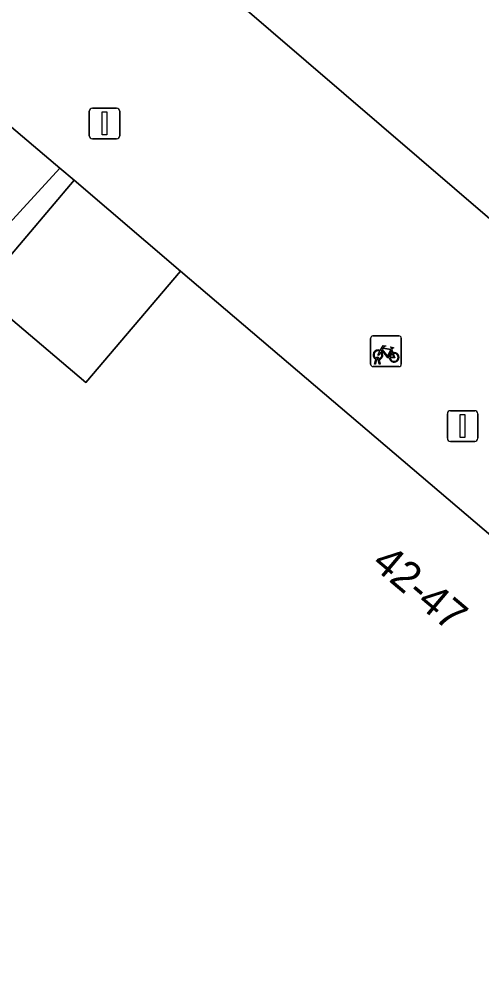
# Model space of a CAD drawing. Extents: x 160377 to 161131, y 383938 to 384853.
# Drawn here: x 160832.91 to 160847.97, y 384659.17 to 384690.61 of the extents above; entities that cross this region are included whole.
import ezdxf

# ---------------------------------------------------------------- set-up
doc = ezdxf.new("R2010")
doc.units = 0
for name, color, linetype in [('IMGEO_Erf', 7, 'Continuous'), ('IMGEO_Fietsenrek', 7, 'Continuous'), ('IMGEO_Lichtmast', 7, 'Continuous'), ('IMGEO_Pand', 7, 'Continuous'), ('IMGEO_Pand_nummerreeks', 7, 'Continuous'), ('IMGEO_Pand_overbouw', 7, 'Continuous'), ('IMGEO_Rijbaan_lokaal_open', 7, 'Continuous'), ('IMGEO_Verkeerseiland_open', 7, 'Continuous')]:
    doc.layers.add(name, color=color, linetype=linetype)

msp = doc.modelspace()

# ---------------------------------------------------------------- linework, layer by layer
at = {"layer": 'IMGEO_Erf'}
msp.add_lwpolyline([(160838.154, 384682.402), (160834.692, 384685.368), (160831.597, 384681.712), (160835.078, 384678.766)], close=True, dxfattribs=at)
at = {"layer": 'IMGEO_Fietsenrek'}
for p, q in [((160844.349, 384679.365), (160844.349, 384680.206)), ((160844.349, 384680.206), (160844.349, 384679.365)), ((160844.424, 384680.29), (160845.265, 384680.29)), ((160845.265, 384680.29), (160844.424, 384680.29)), ((160845.349, 384680.215), (160845.349, 384679.374)), ((160845.349, 384679.374), (160845.349, 384680.215)), ((160845.036, 384679.839), (160845.072, 384679.744)), ((160844.476, 384679.374), (160844.515, 384679.534)), ((160844.545, 384679.522), (160844.51, 384679.374)), ((160844.587, 384679.546), (160844.586, 384679.55)), ((160844.628, 384679.374), (160844.594, 384679.516)), ((160844.618, 384679.557), (160844.619, 384679.55)), ((160844.626, 384679.52), (160844.661, 384679.374)), ((160845.274, 384679.29), (160844.433, 384679.29)), ((160844.433, 384679.29), (160845.274, 384679.29)), ((160844.51, 384679.374), (160844.476, 384679.374)), ((160844.661, 384679.374), (160844.628, 384679.374))]:
    msp.add_line(p, q, dxfattribs=at)
for points in [[(160844.683, 384679.764), (160844.631, 384679.674), (160844.591, 384679.649), (160844.592, 384679.696), (160844.647, 384679.79)], [(160844.662, 384679.816), (160844.757, 384679.98), (160844.843, 384679.966), (160844.845, 384679.957), (160844.789, 384679.946), (160844.762, 384679.901), (160845.018, 384679.86)], [(160844.958, 384679.572), (160844.908, 384679.572), (160844.717, 384679.823), (160844.698, 384679.791)], [(160845.005, 384679.835), (160844.748, 384679.876), (160844.731, 384679.847), (160844.898, 384679.627), (160845.005, 384679.835)], [(160845.053, 384679.737), (160845.023, 384679.814), (160844.914, 384679.596), (160844.957, 384679.596)], [(160845.018, 384679.86), (160845.043, 384679.909), (160845.037, 384679.913), (160845.014, 384679.917), (160845.002, 384679.924), (160845.001, 384679.927), (160845.003, 384679.932), (160845.098, 384679.917), (160845.1, 384679.907), (160845.09, 384679.894), (160845.078, 384679.888), (160845.064, 384679.894), (160845.036, 384679.839)], [(160844.987, 384679.596), (160845.107, 384679.595), (160845.063, 384679.709)], [(160845.083, 384679.716), (160845.138, 384679.571), (160844.988, 384679.571)]]:
    msp.add_lwpolyline(points, dxfattribs=at)
for centre, radius, start, end in [((160844.427, 384680.212), 0.0779, 92.4484, 184.2845), ((160844.427, 384680.212), 0.0779, 92.4484, 184.2845), ((160845.271, 384680.212), 0.0779, 2.4484, 94.2845), ((160845.271, 384680.212), 0.0779, 2.4484, 94.2845), ((160844.589, 384679.675), 0.159, 62.6766, 242.1369), ((160844.589, 384679.675), 0.129, 63.3192, 238.903), ((160844.589, 384679.675), 0.129, 283.6043, 43.4302), ((160844.589, 384679.675), 0.159, 283.5766, 46.6042), ((160844.569, 384679.546), 0.0499, 12.8025, 158.6934), ((160844.589, 384679.675), 0.159, 253.9967, 271.7867), ((160844.569, 384679.546), 0.0174, 12.8025, 163.4502), ((160844.589, 384679.675), 0.129, 253.415, 269.0204), ((160845.116, 384679.591), 0.159, 113.3408, 178.3217), ((160845.116, 384679.591), 0.159, 187.0065, 105.7708), ((160845.116, 384679.591), 0.129, 113.923, 177.9556), ((160845.116, 384679.591), 0.129, 188.6715, 104.5883), ((160844.427, 384679.368), 0.0779, 182.4484, 274.2845), ((160844.427, 384679.368), 0.0779, 182.4484, 274.2845), ((160845.271, 384679.368), 0.0779, 272.4484, 4.2845), ((160845.271, 384679.368), 0.0779, 272.4484, 4.2845)]:
    msp.add_arc(centre, radius, start, end, dxfattribs=at)
at = {"layer": 'IMGEO_Lichtmast'}
for p, q in [((160835.186, 384686.817), (160835.186, 384687.617)), ((160835.186, 384687.617), (160835.186, 384686.817)), ((160835.286, 384687.717), (160836.076, 384687.717)), ((160836.076, 384687.717), (160835.286, 384687.717)), ((160836.176, 384687.617), (160836.176, 384686.817)), ((160836.176, 384686.817), (160836.176, 384687.617)), ((160836.076, 384686.717), (160835.286, 384686.717)), ((160835.286, 384686.717), (160836.076, 384686.717)), ((160846.85, 384676.951), (160846.85, 384677.751)), ((160846.85, 384677.751), (160846.85, 384676.951)), ((160846.95, 384677.851), (160847.74, 384677.851)), ((160847.74, 384677.851), (160846.95, 384677.851)), ((160847.84, 384677.751), (160847.84, 384676.951)), ((160847.84, 384676.951), (160847.84, 384677.751)), ((160847.74, 384676.851), (160846.95, 384676.851)), ((160846.95, 384676.851), (160847.74, 384676.851))]:
    msp.add_line(p, q, dxfattribs=at)
for points in [[(160835.606, 384687.592), (160835.756, 384687.592), (160835.756, 384686.842), (160835.606, 384686.842), (160835.606, 384687.592)], [(160847.27, 384677.726), (160847.42, 384677.726), (160847.42, 384676.976), (160847.27, 384676.976), (160847.27, 384677.726)]]:
    msp.add_lwpolyline(points, dxfattribs=at)
for centre, start, end in [((160835.286, 384687.617), 90, 180), ((160835.286, 384687.617), 90, 180), ((160836.076, 384687.617), 0, 90), ((160836.076, 384687.617), 360, 90), ((160835.286, 384686.817), 180, 270), ((160835.286, 384686.817), 180, 270), ((160836.076, 384686.817), 270, 0), ((160836.076, 384686.817), 270, 0), ((160846.95, 384677.751), 90, 180), ((160846.95, 384677.751), 90, 180), ((160847.74, 384677.751), 0, 90), ((160847.74, 384677.751), 360, 90), ((160846.95, 384676.951), 180, 270), ((160846.95, 384676.951), 180, 270), ((160847.74, 384676.951), 270, 0), ((160847.74, 384676.951), 270, 0)]:
    msp.add_arc(centre, 0.1, start, end, dxfattribs=at)
at = {"layer": 'IMGEO_Pand'}
for points in [[(160834.225, 384685.763), (160828.776, 384690.376), (160826.297, 384687.317), (160823.778, 384684.207), (160822.954, 384684.874), (160822.43, 384684.227), (160822.838, 384683.897), (160819.808, 384680.157), (160817.225, 384677.508), (160817.184, 384677.466), (160822.422, 384672.91), (160824.979, 384675.659)], [(160852.039, 384655.796), (160853.403, 384654.632), (160855.42, 384657.267), (160858.814, 384661.729), (160857.505, 384662.813), (160859.01, 384664.631), (160858.822, 384664.786), (160838.154, 384682.402), (160835.078, 384678.766), (160831.597, 384681.712), (160834.692, 384685.368), (160834.225, 384685.763), (160824.979, 384675.659), (160822.422, 384672.91), (160808.825, 384658.296), (160801.53, 384651.456), (160824.251, 384627.226), (160825.647, 384628.473), (160829.085, 384632.097), (160830.199, 384633.271), (160834.264, 384637.304)]]:
    msp.add_lwpolyline(points, close=True, dxfattribs=at)
at = {"layer": 'IMGEO_Pand_overbouw'}
msp.add_lwpolyline([(160838.154, 384682.402), (160834.692, 384685.368), (160831.597, 384681.712), (160835.078, 384678.766)], close=True, dxfattribs=at)
at = {"layer": 'IMGEO_Rijbaan_lokaal_open'}
for points in [[(160881.003, 384655.951), (160875.756, 384660.457), (160867.235, 384667.772), (160862.074, 384672.201), (160853.526, 384679.553), (160848.313, 384684.044), (160839.867, 384691.302), (160834.611, 384695.805), (160826.013, 384703.108), (160820.786, 384707.548), (160812.16, 384714.918)], [(160828.776, 384690.376), (160834.225, 384685.763), (160834.692, 384685.368), (160838.154, 384682.402), (160858.822, 384664.786), (160859.01, 384664.631), (160860.272, 384663.521), (160860.527, 384663.365), (160867.062, 384657.841)]]:
    msp.add_lwpolyline(points, dxfattribs=at)
at = {"layer": 'IMGEO_Verkeerseiland_open'}
msp.add_lwpolyline([(160851.964, 384691.231), (160849.692, 384690.295), (160848.096, 384694.55), (160839.867, 384691.302), (160848.313, 384684.044), (160853.934, 384686.206)], close=True, dxfattribs=at)

# ---------------------------------------------------------------- texts
at = {"layer": 'IMGEO_Pand_nummerreeks'}
msp.add_text('42-47', height=1, rotation=319.8127, dxfattribs=at).set_placement((160844.342, 384672.798))

doc.saveas('drawing.dxf')
